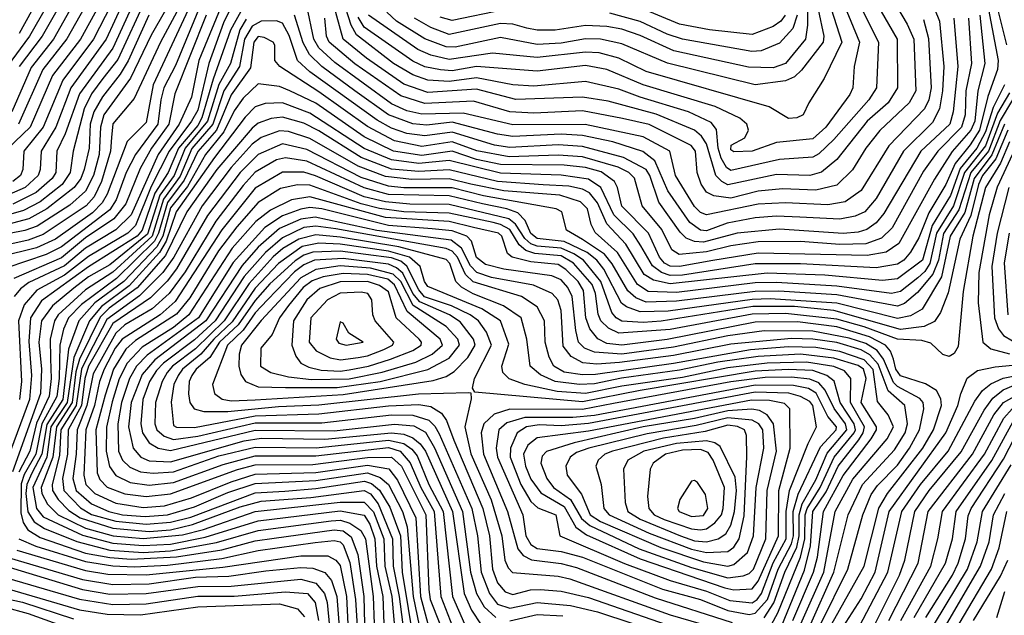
# Model space of a CAD drawing. Extents: x 501367 to 657802, y 482273 to 547541.
# Tile 311 of 656: x 591038 to 594287, y 507643 to 509610. Entities that reach past the tile are written whole.
import ezdxf

# ---------------------------------------------------------------- set-up
doc = ezdxf.new("R2010")
doc.units = 0

msp = doc.modelspace()

# ---------------------------------------------------------------- linework, layer by layer
at = {"layer": '0CON20XD'}
for points in [[(594075.1, 510535.1), (594086.8, 510465), (594149.7, 510375), (594179.8, 510309.8), (594216.2, 510115), (594269.7, 510025), (594283.6, 509985), (594289.1, 509915), (594284.2, 509865.8), (594273.7, 509816.3), (594242.9, 509735), (594295, 509527.1)], [(591146, 509764), (591036, 509564)], [(591566, 509725), (591471.6, 509558.4), (591403.5, 509416.5), (591315.7, 509295), (591304.1, 509255), (591299.5, 509165), (591281.2, 509095), (591255, 509043.5), (591202.5, 508997.5), (591095, 508928.3), (591055, 508913.2), (590947.1, 508892.9)], [(591603.4, 509725), (591502.7, 509535), (591415, 509349.2), (591345, 509265.3), (591340, 509220.1), (591336.8, 509175), (591307.2, 509075), (591282.9, 509025), (591257.1, 508995), (591115, 508900.5), (591065, 508881.8), (590961.4, 508858.6)], [(591339.5, 509730.5), (591238, 509545), (591145.6, 509425), (591072.4, 509255), (590971.1, 509158.9)], [(591405.9, 509725), (591323.4, 509545), (591205.8, 509384.2), (591157.3, 509255), (591108.5, 509175), (591105.4, 509115), (591098.9, 509095), (591055.8, 509055), (590985, 509025.1)], [(591177.2, 509745), (591069.4, 509555), (590996.1, 509455)], [(591815, 509723.7), (591733.2, 509575), (591676.4, 509413.6), (591638.8, 509285), (591625, 509260.2), (591561.3, 509185), (591527.5, 509105), (591483.4, 509036.6), (591442.1, 508915), (591425, 508894.8), (591265, 508793.8), (591109.3, 508680.7), (591072.7, 508625), (591067.2, 508547.2), (591076.4, 508435), (591070.2, 508355), (590999, 508165)], [(591377.7, 509735), (591281.3, 509545), (591180.3, 509409.7), (591115.3, 509254.7), (591051.7, 509175), (591047.9, 509115), (591040.2, 509095), (591015, 509075.4)], [(591436, 509716), (591345, 509515.2), (591234.7, 509365), (591187.7, 509232.3), (591159.9, 509175), (591156.4, 509105), (591144.6, 509085), (591091.5, 509038.5), (591015, 509000.2)], [(591293.4, 509725), (591193.4, 509546.6), (591114.2, 509445.7), (591034, 509265)], [(591213.9, 509736.1), (591111.6, 509555), (591035.9, 509455)], [(593638.4, 509735), (593637.9, 509592.1), (593631.2, 509545), (593565, 509464.5), (593525, 509451.2), (593442.7, 509452.7), (593196.7, 509506.7), (593085, 509557), (593025, 509577.9), (592975, 509587.4), (592905, 509590.2), (592805.4, 509575.3), (592745, 509575.1), (592711.8, 509581.8), (592665, 509594.4), (592625, 509596.9), (592455, 509560.4), (592395, 509584.4), (592340.6, 509615)], [(591242.4, 509712.4), (591148.7, 509545), (591075, 509451.9), (591011.5, 509305)], [(591715, 509683.5), (591629.2, 509475), (591605, 509354.1), (591564.4, 509265), (591494.1, 509165), (591405.2, 508964.8), (591355, 508916.1), (591255, 508855.3), (591185, 508797), (591068.2, 508741.8), (591039.7, 508720.3), (591019, 508695)], [(593913.7, 509685), (593966.6, 509595), (593988.4, 509545), (593995.5, 509375), (593973.8, 509335), (593876.5, 509243.5), (593830.8, 509185), (593786.7, 509113.4), (593735, 509063), (593665, 509046.8), (593555, 509050.6), (593475, 509043.8), (593385, 509020.3), (593328.5, 509028.5), (593305, 509040), (593286.4, 509066.4), (593273.2, 509105), (593268.2, 509175), (593254.2, 509194.2), (593115, 509263.8), (593027, 509283), (592895, 509308.4), (592735, 509300.9), (592655.1, 509305.1), (592535, 509340.5), (592375, 509332.8), (592295, 509357.7), (592144, 509464), (592059.1, 509535), (592050.4, 509555), (592045.1, 509615)], [(591601.4, 509658.6), (591477.8, 509395), (591455, 509270.6), (591392.6, 509207.4), (591326, 509034), (591309.4, 509005), (591278, 508972), (591155.2, 508885), (591093.4, 508856.6), (590973.5, 508826.5)], [(591455, 509682), (591361.3, 509478.7), (591312.3, 509415), (591274.8, 509365.2), (591250.3, 509315), (591214.3, 509175), (591204.2, 509105), (591178.1, 509065), (591105, 509008.4), (591050.2, 508979.8), (590985, 508960.7)], [(591632.9, 509655), (591551.8, 509458.2), (591513.3, 509385), (591503.4, 509345), (591493.1, 509265), (591419.9, 509165), (591388.7, 509105), (591356.1, 509015), (591335, 508982), (591175, 508859.7), (591125, 508834), (590995, 508790.4)], [(591745, 509672.3), (591710.6, 509599.4), (591662, 509465), (591625, 509311), (591605, 509274.1), (591531, 509175), (591471.3, 509058.7), (591419.7, 508930.3), (591394.9, 508905), (591265, 508827.5), (591185, 508766), (591093.7, 508716.3), (591051.9, 508668.1), (591033.5, 508615), (591043, 508415), (591036.6, 508355)], [(594020.3, 509610.3), (594037.5, 509547.5), (594045.5, 509385), (594037.9, 509345), (594023.7, 509315), (593906.6, 509193.4), (593815, 509045.7), (593761.7, 509008.3), (593705, 508998.6), (593565, 509004.4), (593475, 509000), (593305, 508965.7), (593285, 508973.3), (593265, 508993.1), (593202.1, 509095), (593183.9, 509175), (593095, 509223.2), (592904, 509264), (592665, 509262.3), (592501.5, 509301.5), (592365, 509298.2), (592315, 509309.2), (592265, 509331.4), (592077.8, 509467.8), (592025, 509517.1), (592007.9, 509545), (591985.6, 509655)], [(593864.3, 509665), (593933.3, 509545), (593935.2, 509385), (593903.8, 509335), (593835.2, 509275), (593735, 509148), (593684, 509106), (593645, 509095.4), (593535, 509098.2), (593375, 509063.8), (593354.7, 509074.8), (593335.4, 509095.4), (593305, 509199.3), (593288.4, 509225), (593265, 509244.8), (593137.9, 509297.9), (592979.8, 509340.2), (592895, 509354.1), (592675, 509346.3), (592545, 509379.9), (592385, 509369.3), (592305, 509396.5), (592182.1, 509482.1), (592105.4, 509545), (592072, 509665)], [(593811.9, 509655), (593872.2, 509535), (593865.5, 509385), (593840.7, 509345), (593725, 509214.5), (593675, 509167.1), (593655, 509155.8), (593545, 509147.9), (593385, 509111.6), (593371, 509121), (593352.8, 509152.8), (593343.4, 509185), (593337.3, 509247.3), (593320.4, 509270.4), (593245.3, 509305.3), (593085, 509353.4), (593015, 509380.6), (592905, 509405.4), (592735, 509390.5), (592665, 509394.9), (592545, 509417.3), (592455, 509405.6), (592385, 509409.6), (592335, 509427.1), (592271, 509465), (592149.2, 509559.2), (592131.2, 509591.2), (592104.8, 509674.8)], [(593759.6, 509655), (593809.7, 509535), (593792, 509455), (593787.2, 509385), (593777.6, 509362.4), (593698, 509255), (593655, 509216.7), (593535.8, 509204.2), (593455, 509175.2), (593395, 509173), (593385, 509179.5), (593385.5, 509195), (593430.8, 509219.2), (593442.9, 509245), (593437.3, 509265), (593414, 509284), (593333.4, 509323.4), (593095, 509394.2), (592975, 509445.1), (592905, 509458), (592745, 509439.4), (592545.5, 509455.5), (592465, 509440.5), (592426.2, 509443.8), (592375, 509454), (592335, 509472.6), (592175, 509584.6), (592155, 509618.4)], [(591464.1, 509625), (591395.9, 509474.1), (591369.4, 509429.4), (591310.3, 509355), (591282.7, 509305), (591270.5, 509265), (591266.8, 509185), (591250.7, 509115), (591238.8, 509085), (591217, 509055), (591127.4, 508985), (591067.8, 508952.2), (590997, 508933)], [(591652.5, 509625), (591550, 509365), (591529.5, 509265), (591472.3, 509185), (591435, 509117.7), (591388, 509002), (591348.4, 508951.6), (591255, 508889.2), (591175, 508823.6), (591018.4, 508755)], [(594207, 509625), (594223.5, 509465), (594199.6, 509375), (594190.2, 509275), (594177.2, 509245), (594115.8, 509174.2), (594056.8, 509083.2), (593939.8, 508870.2), (593897.5, 508842.4), (593835, 508830.7), (593475, 508838.4), (593325.5, 508814.5), (593215, 508794.3), (593185, 508795.7), (593165.5, 508805.5), (593149.3, 508825), (593113.1, 508905), (593025, 508993.8), (593010.7, 509055), (593000.3, 509075), (592956.8, 509106.8), (592905, 509121.8), (592835, 509128.8), (592625, 509131.1), (592545, 509147.6), (592465, 509175.2), (592365, 509161.6), (592271.2, 509175), (592175, 509223.3), (592015, 509333.6), (591929.2, 509375), (591895, 509389.1), (591825, 509398.1), (591775, 509350.2), (591745, 509308.8), (591710.9, 509239.1), (591650.3, 509165), (591590.9, 509059.1), (591535, 508987.8), (591509.5, 508895), (591490, 508860), (591381, 508745), (591285.8, 508674.2), (591232.4, 508615), (591198.3, 508521.7), (591179.5, 508355), (591127.2, 508272.8), (591111, 508175), (591077.6, 508112.4), (591061.2, 508075), (591057.5, 508045), (591064.4, 507984.4), (591085, 507951.8), (591119, 507929), (591226.2, 507886.2), (591335, 507857.8), (591445, 507850.3), (591535, 507855.4), (591687.3, 507882.7), (591825, 507922.8), (592065.1, 507955.1), (592096.5, 507956.5), (592127.1, 507947.1), (592163, 507923), (592178.9, 507895), (592204.4, 507705), (592207, 507615)], [(594235, 509642.8), (594266.9, 509475), (594265.3, 509445), (594233.5, 509356.5), (594205.7, 509245), (594175, 509196.1), (594124.9, 509135.1), (594093.9, 509065), (594038.4, 508971.6), (594005, 508889.5), (593978.2, 508841.8), (593955.8, 508815), (593935, 508801.9), (593865, 508790.6), (593615, 508803.3), (593465, 508803.1), (593225, 508766.5), (593185, 508765.4), (593155.8, 508775), (593126.6, 508796.6), (593087.7, 508862.3), (593062.2, 508902.2), (592998.7, 508965), (592955.8, 509055.8), (592915, 509083), (592825, 509096.2), (592625, 509102.5), (592455, 509144.9), (592355, 509134.7), (592265, 509146.6), (592175, 509183.8), (591995, 509300.6), (591905, 509335.1), (591847.3, 509332.7), (591815, 509321.7), (591781.9, 509288.1), (591680.1, 509155), (591553.6, 508975), (591521.3, 508878.7), (591499.3, 508840.7), (591398.8, 508731.2), (591307.2, 508662.8), (591267.8, 508615), (591215.9, 508494.1), (591194.3, 508345), (591140.8, 508265), (591126.8, 508165), (591081, 508065), (591092.8, 507995), (591115, 507967.7), (591245, 507907.1), (591345, 507880.9), (591445, 507873), (591535, 507878), (591649.6, 507900.4), (591825, 507955.2), (592095, 507987.6), (592175, 507973.7), (592193.2, 507943.2), (592209.8, 507895), (592215.3, 507805), (592236.2, 507705), (592239, 507615)], [(594057.4, 509645), (594073.1, 509605), (594088.1, 509455), (594083.9, 509375), (594073.4, 509315), (594049.9, 509270.1), (593954.6, 509175), (593865, 509019.5), (593827.3, 508975), (593795, 508960.4), (593745, 508950.4), (593612.6, 508957.4), (593535, 508960.6), (593465, 508955.8), (593372.6, 508937.4), (593305, 508912.3), (593285, 508914.1), (593249.7, 508939.7), (593177.3, 509045), (593133.8, 509143.8), (593094.4, 509174.4), (592995, 509205.9), (592895, 509227.5), (592825, 509231.2), (592665, 509224), (592615, 509231.1), (592465, 509271.1), (592381.2, 509261.2), (592335, 509265.5), (592255, 509295.5), (592143.3, 509375), (592034.9, 509454.9), (591994.4, 509494.4), (591972.8, 509532.8), (591944.7, 509624.7)], [(593716, 509646), (593751.2, 509535), (593692.4, 509415), (593642, 509335), (593624, 509295), (593602.5, 509285), (593575, 509283.6), (593511.5, 509321.5), (593105, 509438.9), (593015, 509482.5), (592949.7, 509499.7), (592905, 509502), (592745, 509485.1), (592598.6, 509498.6), (592455, 509477.8), (592395, 509492.4), (592351.4, 509511.4), (592188.8, 509625)], [(593673.5, 509643.5), (593691.8, 509555), (593690, 509535), (593617.5, 509442.5), (593595, 509421.3), (593565, 509407.4), (593465, 509394.9), (593176, 509466), (593025, 509530.1), (592955, 509544.9), (592905, 509546.2), (592825, 509532.6), (592745, 509528.2), (592625, 509550.8), (592475, 509519.2), (592445, 509520), (592375, 509545.9), (592281.6, 509605), (592248.8, 509635)], [(592635, 509642.6), (592465, 509607.3), (592425, 509618.5)], [(593603.6, 509625), (593589.4, 509580.6), (593545, 509532.5), (593485, 509506.7), (593454.2, 509504.2), (593225.7, 509545.7), (593175, 509561.4), (593085, 509604), (592985, 509631.6)], [(593564.3, 509625), (593549.3, 509605), (593525, 509587.3), (593455, 509561.1), (593314.3, 509575.7), (593215, 509594.7), (593085, 509649.3)], [(591785, 509610.9), (591763.8, 509576.2), (591733.5, 509465), (591694.5, 509395.5), (591657.4, 509275), (591584.2, 509185), (591547.1, 509095), (591500.1, 509029.9), (591459, 508901), (591335, 508800.2), (591265, 508760), (591216.5, 508723.5), (591145.4, 508665), (591109.4, 508615), (591101.1, 508545), (591109.8, 508455), (591106.3, 508375), (591013.6, 508116.4)], [(594120.9, 509615), (594134, 509455), (594118.9, 509305), (594107.3, 509265), (594011.4, 509175), (593890.2, 508969.8), (593865, 508939.1), (593833.3, 508916.8), (593805, 508907.9), (593755, 508903.9), (593545, 508917.5), (593405.8, 508904.2), (593295, 508874.6), (593265, 508876.9), (593237.7, 508887.7), (593217.5, 508907.5), (593147.4, 509007.4), (593117.8, 509095), (593105.6, 509115), (593030.5, 509155), (592895, 509191.2), (592815, 509196.6), (592655, 509188.1), (592605, 509195.7), (592465, 509238.5), (592375, 509225.8), (592315, 509234), (592265, 509250.9), (592217.9, 509277.9), (591995, 509437.5), (591954.5, 509474.5), (591927.5, 509557.5), (591905, 509597.7), (591885.7, 509605.7), (591835, 509605.1), (591805, 509588.1), (591779.6, 509545), (591763.2, 509455), (591711.6, 509375), (591675.1, 509265), (591606.2, 509183.8), (591567.2, 509092.8), (591512.6, 509017.4), (591475, 508895), (591345, 508775.7), (591255, 508717.8), (591164.8, 508635.2), (591152.2, 508615), (591137.9, 508555), (591139.2, 508490.8), (591141.9, 508425), (591135, 508366.8), (591092.9, 508277.1), (591071, 508185), (591035.2, 508115)], [(594169.1, 509615), (594178.9, 509465), (594160.9, 509375), (594158.7, 509295), (594146.1, 509255), (594067.6, 509175), (594021, 509109), (593917.8, 508922.2), (593881.6, 508888.4), (593829.9, 508869.9), (593745, 508867), (593615, 508877), (593475.5, 508875.5), (593385, 508862.7), (593305, 508843.5), (593214.1, 508834.1), (593189.5, 508849.5), (593156.8, 508916.8), (593092.5, 508995), (593066.6, 509086.6), (593048, 509105), (593012.7, 509122.7), (592895, 509156.8), (592815, 509162.7), (592653, 509157), (592546.5, 509176.5), (592465, 509206.7), (592365, 509191.2), (592275, 509209.4), (592185, 509257.1), (592025, 509371.6), (591895.8, 509455), (591879.5, 509475), (591879.5, 509525), (591874.5, 509535), (591845, 509551.1), (591825, 509554.2), (591810.4, 509535), (591799.6, 509450.4), (591735, 509361.4), (591687.1, 509245), (591625, 509174.7), (591580.7, 509079.3), (591525, 509005.6), (591496.1, 508905), (591482.2, 508877.8), (591357.6, 508755), (591241.3, 508668.7), (591199.1, 508625), (591182.5, 508587.5), (591169.9, 508535), (591168.2, 508425), (591160.4, 508365), (591111, 508275), (591090.7, 508175), (591052.6, 508107.4), (591042.9, 508077.1), (591040.8, 507980.8), (591049.4, 507949.4), (591064.5, 507924.5), (591105, 507899.1), (591255, 507848.2), (591335, 507833.2), (591405, 507828.4), (591555, 507835.6), (591705, 507858.4), (591815, 507888.1), (591877.8, 507897.8), (592075, 507925.4), (592105, 507921.9), (592131.9, 507901.9), (592153.8, 507843.8), (592173.6, 507705), (592175.7, 507615)], [(594288.6, 509395), (594250.2, 509319.8), (594225, 509239.1), (594196.8, 509185), (594141.8, 509118.2), (594109.5, 509029.5), (594049.8, 508930.2), (594016.9, 508815), (593935, 508754), (593885, 508747.9), (593695, 508766.3), (593505, 508772.3), (593185, 508737.4), (593129.2, 508749.2), (593098.6, 508768.6), (593037.9, 508867.8), (592975.6, 508935.6), (592944.9, 509005), (592917.9, 509037.9), (592895, 509050.4), (592849.8, 509059.8), (592764.8, 509064.8), (592615, 509075.5), (592455, 509114.2), (592355, 509108), (592265, 509116.4), (592165, 509154.2), (592025, 509242.7), (591975, 509267.4), (591905, 509288.2), (591867.1, 509282.9), (591825, 509267.4), (591805, 509251.6), (591688.1, 509115), (591589, 508975), (591519.3, 508830.7), (591425, 508724.4), (591333.3, 508656.7), (591303.3, 508626.8), (591235, 508488.9), (591223.1, 508446.9), (591210.7, 508345), (591158.6, 508265), (591146.7, 508165), (591108.3, 508065), (591110.5, 508045), (591129.3, 508009.3), (591164.6, 507975), (591255, 507930.3), (591345.6, 507905.6), (591445, 507896), (591575, 507908.2), (591643.9, 507926.1), (591815, 507985.7), (591905, 507994.9), (592095, 508016.5), (592175, 508016.3), (592204.9, 507984.9), (592239, 507895), (592242.9, 507805), (592265.6, 507705), (592282.5, 507515)], [(594305, 509368.6), (594265, 509301.2), (594225, 509193), (594156.4, 509105), (594120, 508995), (594063.8, 508905), (594041.2, 508805), (594025, 508778), (594002.4, 508757.6), (593945, 508712.3), (593915, 508705.3), (593735, 508730.1), (593535, 508741.8), (593465, 508740.3), (593205, 508709), (593112.1, 508712.1), (593076.6, 508735), (593010.7, 508840.7), (592936.8, 508906.8), (592923.6, 508933.6), (592911.6, 508985), (592888.5, 509008.5), (592820.5, 509030.5), (592635, 509044.4), (592526.6, 509066.6), (592455, 509084.3), (592331.5, 509081.5), (592245, 509091.8), (592155, 509125.7), (591995, 509217.1), (591925, 509239.9), (591895, 509242.8), (591835, 509221.1), (591805, 509198.6), (591735, 509121.4), (591639.3, 508995), (591546.1, 508825), (591510.5, 508775), (591432.8, 508697.2), (591325, 508619.2), (591265, 508503.4), (591241.5, 508455), (591224, 508335), (591173.7, 508255), (591169.3, 508170.7), (591144.2, 508074.2), (591145.7, 508055), (591164.6, 508024.6), (591199.3, 507989.3), (591237.6, 507965), (591345, 507930.6), (591465, 507919.9), (591535.4, 507925.4), (591607.9, 507942.2), (591765, 508001.1), (591835, 508019.7), (591998.4, 508031.6), (592174.9, 508054.9), (592195, 508043.4), (592220.7, 508010.7), (592267.9, 507895), (592270.3, 507805), (592290.4, 507705), (592311.6, 507535)], [(594315, 509345), (594273.8, 509276.2), (594234.9, 509175.1), (594176.7, 509105), (594137.8, 508982.2), (594086.4, 508903.6), (594070.3, 508815), (594051.1, 508768.9), (594001, 508709), (593957.6, 508672.4), (593935, 508663.8), (593735, 508700.8), (593543.6, 508713.6), (593465, 508712.4), (593205, 508680), (593105, 508676.3), (593070.8, 508690.8), (593044.3, 508714.3), (592993.3, 508803.3), (592967.8, 508835), (592895, 508883.8), (592841.9, 508915), (592826.7, 508975), (592808.6, 508985), (592568.3, 509028.3), (592465, 509054.2), (592305, 509054.8), (592255, 509060.4), (592165, 509088.5), (591985, 509181.2), (591905, 509200.1), (591825, 509164.1), (591764.7, 509105), (591657.1, 508962.9), (591555, 508786.7), (591524.3, 508745.7), (591468.9, 508691.1), (591345, 508606.1), (591264.6, 508465), (591252.5, 508425), (591241, 508335), (591198, 508255), (591194.8, 508175), (591178.3, 508095), (591183.6, 508055), (591237.9, 507997.9), (591275, 507976), (591355, 507953.2), (591455, 507944), (591535, 507949.9), (591602.8, 507967.2), (591815, 508047.3), (591912.3, 508052.3), (592015, 508060.9), (592175.9, 508085.9), (592198.3, 508078.2), (592225.6, 508055.6), (592259.3, 507999.3), (592294.1, 507905), (592299.8, 507785), (592339.1, 507545)], [(594287.7, 509265), (594246.7, 509163.3), (594187.6, 509085), (594156.7, 508973.3), (594109.2, 508895), (594079.8, 508760.2), (594016.3, 508653.7), (593977.8, 508632.2), (593935, 508622.6), (593735, 508673.7), (593515, 508688.3), (593455, 508686), (593177.5, 508647.5), (593085, 508645.3), (593040.9, 508660.9), (593023.5, 508673.5), (592965.4, 508785.4), (592942.1, 508815), (592911, 508841), (592835, 508877.3), (592745, 508887.5), (592725, 508903.2), (592706.4, 508946.4), (592681.7, 508971.7), (592645.2, 508985.2), (592565, 509001), (592455, 509027.7), (592255, 509032.5), (592174.2, 509054.2), (591985, 509142.8), (591915, 509153.3), (591885, 509147.3), (591815, 509106.6), (591775, 509062), (591685, 508944.3), (591583.3, 508776.7), (591530.7, 508705), (591474.3, 508655), (591385, 508602.3), (591355, 508574.5), (591280.1, 508440.1), (591259.4, 508335), (591226.8, 508255), (591223.9, 508175), (591212.8, 508095), (591224.1, 508055), (591275, 508011.1), (591331.7, 507985), (591376.4, 507975), (591451.5, 507968.5), (591525, 507974), (591615, 508000.9), (591725, 508048.2), (591815, 508078.2), (592015, 508087.9), (592185, 508113), (592227.5, 508097.5), (592255, 508074.6), (592301.3, 507985), (592316.4, 507935), (592335.8, 507705), (592369.5, 507545)], [(594299.3, 509245), (594259.6, 509150.4), (594215.9, 509095), (594202, 509065), (594176.7, 508963.3), (594140.1, 508885), (594102.5, 508707.5), (594077.2, 508642.8), (594056.7, 508613.4), (594023.2, 508596.8), (593945, 508586.5), (593725, 508648.8), (593595, 508662.5), (593457.6, 508662.4), (593155, 508614), (593095, 508609.2), (593025, 508614.5), (593006.2, 508625), (592992.2, 508642.2), (592955.2, 508745.2), (592898, 508815), (592866.8, 508836.8), (592825, 508855.1), (592745, 508861.8), (592725, 508869.6), (592705, 508886.7), (592674.5, 508934.5), (592651.8, 508951.8), (592455, 508999.6), (592325, 509000.4), (592245, 509007.7), (592175, 509025.1), (592014.3, 509094.3), (591975, 509105.7), (591905, 509106.3), (591815, 509052.9), (591704.8, 508915.2), (591550.5, 508679.5), (591501.5, 508635), (591375.5, 508554.5), (591352.5, 508525), (591316.2, 508455), (591301.1, 508415), (591284.4, 508335), (591255.5, 508255), (591248.9, 508105), (591255.6, 508075), (591285, 508045.3), (591355, 508013.1), (591445, 507998.9), (591515, 508004.6), (591605, 508030.6), (591735, 508083.8), (591815, 508109.1), (592014.6, 508114.6), (592185, 508139), (592256.3, 508126.3), (592285, 508089.5), (592345.4, 507965), (592360.6, 507705), (592403, 507545)], [(594305, 509206.1), (594274.4, 509135.6), (594225, 509056), (594183.3, 508895), (594151.8, 508711.8), (594135, 508530), (594122.4, 508507.6), (594105, 508497.1), (594085, 508503.8), (594045, 508541), (594015, 508550), (593935, 508554.1), (593825, 508595.1), (593735, 508620.9), (593565, 508639.2), (593455, 508637), (593185, 508586.9), (593015, 508574), (592980.8, 508590.8), (592955.7, 508615), (592947.1, 508637.1), (592938.5, 508705), (592927.2, 508735), (592865, 508805.1), (592825, 508830), (592737.6, 508837.6), (592707.9, 508847.9), (592686, 508866), (592655, 508916.3), (592625, 508933.7), (592600.2, 508940.2), (592455, 508971.2), (592305, 508974.9), (592225, 508985.7), (592165, 509001.1), (591995, 509062.8), (591955, 509063.8), (591898.2, 509051.8), (591825, 509005.4), (591754.6, 508925.4), (591694.2, 508845.8), (591598.9, 508691.1), (591555, 508637.4), (591419.9, 508550.1), (591388, 508522), (591346.7, 508455), (591319.9, 508370.1), (591288.5, 508255), (591293.1, 508113.1), (591301.5, 508091.5), (591325.9, 508065.9), (591385, 508044), (591455, 508035.3), (591535, 508043.5), (591756, 508124), (591815, 508139.9), (592005, 508141), (592185, 508164.3), (592265.2, 508165), (592297.2, 508135), (592378.3, 507975), (592387.6, 507727.6), (592392.6, 507695), (592424.7, 507615)], [(594315, 509165.8), (594263.5, 509056.5), (594237.1, 508965), (594203, 508775), (594201.6, 508675), (594216.9, 508545), (594242.4, 508522.4), (594305, 508506.7)], [(594302.7, 509055), (594263.5, 508905), (594246.4, 508795), (594255.1, 508625.1), (594268.4, 508588.4), (594285, 508566.4), (594315, 508549.2)], [(593718.4, 507615), (593824.8, 507804.8), (593873.1, 507996.9), (593901.8, 508045), (594018, 508195), (594053.7, 508255), (594079.7, 508335), (594077.9, 508357.9), (594063.3, 508385), (594027.1, 508407.1), (593945, 508433), (593929.4, 508455), (593921.2, 508488.8), (593911.5, 508515), (593895.1, 508535), (593842.4, 508562.4), (593735, 508594.8), (593605, 508611.5), (593465, 508610.7), (593175, 508553.8), (593025, 508534.3), (592975, 508540.2), (592945.5, 508555.5), (592919, 508589), (592906.5, 508625), (592898.9, 508715), (592881.1, 508745), (592840.6, 508785), (592815, 508801.2), (592725, 508809.7), (592663.3, 508825), (592647.7, 508837.7), (592629, 508895), (592617.4, 508905), (592535, 508923.6), (592455, 508942.8), (592245, 508956.8), (591995, 509024.5), (591935, 509014.2), (591865, 508980.9), (591816.5, 508943.5), (591738.7, 508855), (591596.2, 508635), (591545, 508593.5), (591442, 508528), (591392.1, 508475), (591366, 508424), (591342.7, 508347.3), (591324.3, 508264.3), (591323, 508185), (591334.4, 508134.4), (591355, 508103.9), (591401.8, 508081.8), (591465, 508072.9), (591545, 508081.2), (591708.8, 508141.2), (591815, 508169.8), (592015, 508168.9), (592255, 508196.8), (592293.3, 508185), (592326.4, 508146.4), (592361.2, 508065), (592405.4, 507985), (592427.8, 507705), (592465.6, 507605.6)], [(593679.8, 507610.2), (593770.7, 507795), (593820.8, 507975), (593848.4, 508041.6), (593868.4, 508071.6), (593935, 508138.6), (593974, 508195), (594008, 508255), (594021.9, 508325), (594019.4, 508345), (594008.4, 508358.4), (593935, 508398.4), (593921.6, 508411.6), (593888.5, 508488.5), (593867.5, 508517.5), (593830.3, 508540.3), (593775, 508558.2), (593655, 508581.5), (593495, 508582.6), (593375.4, 508565.5), (593195, 508527.8), (593025, 508505.5), (592935, 508511.7), (592901.9, 508525), (592882.4, 508545), (592873, 508583), (592861.6, 508695), (592846.9, 508725), (592825, 508750.9), (592793.6, 508763.6), (592635, 508786.1), (592575, 508801.7), (592545, 508824), (592528.6, 508878.6), (592513.9, 508895), (592465, 508912.4), (592398.9, 508918.9), (592255, 508930.5), (592035, 508984.6), (591995, 508988.9), (591965, 508984.2), (591905, 508961.7), (591847.1, 508922.9), (591742.2, 508807.8), (591627.3, 508625), (591458.1, 508501.9), (591422.8, 508465), (591399.5, 508425), (591373.6, 508345), (591361, 508275), (591364.2, 508184.2), (591377.2, 508155), (591401.5, 508131.5), (591436.6, 508116.6), (591477.8, 508112.2), (591545, 508116.3), (591695, 508169.8), (591815, 508198.1), (592016.1, 508196.1), (592255, 508221.2), (592305, 508209.7), (592331.7, 508191.7), (592349.2, 508169.2), (592388.3, 508075), (592434.8, 507985), (592466.5, 507705), (592505.6, 507615)], [(593644.2, 507605), (593724.6, 507785), (593771.6, 507975), (593819.3, 508075), (593925, 508188.6), (593960.7, 508245), (593967.8, 508275), (593958.7, 508335), (593904.1, 508384.1), (593871.5, 508471.5), (593843.2, 508503.2), (593815, 508519.1), (593735, 508543.1), (593655.4, 508554.6), (593585, 508556.9), (593385, 508538.1), (593195, 508501.1), (593017.2, 508477.2), (592942, 508472), (592896.7, 508476.7), (592857.8, 508497.8), (592831, 508531), (592825, 508649.4), (592813.3, 508685), (592795.5, 508705.5), (592733.2, 508733.2), (592595, 508758.4), (592546.3, 508775), (592525, 508797.2), (592495.3, 508855.3), (592461.8, 508881.8), (592216.1, 508913.9), (592012.8, 508957.2), (591965, 508951.4), (591895, 508919.7), (591825, 508858.6), (591771.6, 508798.4), (591651.6, 508615), (591484, 508486), (591442.1, 508437.9), (591405.8, 508345), (591397.1, 508265), (591412.2, 508195), (591437.5, 508165), (591465, 508153), (591535, 508150), (591778.4, 508218.4), (591835, 508227.2), (592044.2, 508224.2), (592265, 508245.8), (592305, 508240.7), (592335, 508229.2), (592359.3, 508209.3), (592376.7, 508185), (592465.6, 507985), (592505.1, 507715), (592529.3, 507659.3), (592561, 507611)], [(593616, 507614), (593691.2, 507785), (593729.5, 507985), (593787.6, 508092.4), (593900.3, 508225), (593921.3, 508265), (593904.2, 508304.2), (593868.6, 508348.6), (593855, 508454.4), (593825, 508486.5), (593745, 508514.3), (593665, 508527.5), (593575, 508529.7), (593449.9, 508519.9), (593195, 508474.4), (592938, 508438), (592895, 508436.5), (592835, 508446), (592800.5, 508465), (592784.9, 508494.9), (592771.6, 508545), (592769.2, 508615), (592745, 508661.4), (592693.9, 508695), (592534.1, 508744.1), (592508.7, 508768.7), (592482.4, 508825), (592465, 508845.6), (592445, 508854.3), (592081.3, 508918.7), (592015, 508927.8), (591975, 508923.4), (591905, 508889.6), (591848.9, 508841.1), (591778.6, 508761.4), (591683, 508615), (591615, 508552), (591512.6, 508475), (591489.1, 508450.9), (591466.5, 508415), (591443.8, 508355), (591437.4, 508275), (591443.2, 508245), (591465, 508212.6), (591494.6, 508195), (591535, 508187.1), (591815, 508253.7), (592075, 508251.8), (592275, 508273.8), (592338.1, 508268.1), (592377.1, 508247.2), (592406.2, 508196.2), (592499.2, 507985), (592525.1, 507785), (592545.2, 507715.2), (592571.1, 507671.1), (592608.8, 507635)], [(594303.1, 508905), (594287.1, 508807.1), (594299.6, 508635)], [(593589.6, 507625), (593657.9, 507785), (593670.5, 507835), (593690.4, 507985), (593755, 508104.3), (593847.8, 508225), (593865.7, 508255), (593865.7, 508265), (593815.5, 508345), (593831.8, 508425), (593822.4, 508455), (593805, 508468), (593725, 508491.9), (593615, 508504.8), (593475, 508497.8), (593341.7, 508478.3), (593215, 508451.8), (593024.4, 508425.6), (592935, 508407), (592885, 508404.8), (592804.7, 508415), (592756.3, 508436.3), (592721.9, 508465), (592711.5, 508555), (592693.1, 508625), (592634.9, 508664.9), (592534.7, 508704.7), (592496.1, 508726.1), (592477.3, 508745), (592457.6, 508805), (592445, 508818), (592289.2, 508859.1), (592095, 508891.2), (592015, 508899.2), (591958.5, 508885), (591905.8, 508854.2), (591873.8, 508826.2), (591795, 508738.9), (591712.8, 508615), (591617.5, 508522.5), (591542, 508465), (591524.3, 508445), (591507.3, 508415), (591486.2, 508345), (591484.1, 508275), (591490.3, 508255), (591514.2, 508234.2), (591545, 508223.7), (591625, 508233.8), (591815, 508278.4), (592035, 508278.7), (592265, 508304.8), (592335, 508304), (592387.6, 508287.6), (592407.8, 508267.8), (592422.2, 508242.2), (592529.8, 507995), (592548.9, 507905), (592560.4, 507785), (592587.9, 507715), (592615, 507680), (592655, 507665.9), (592745, 507685.1), (592855.1, 507675.1), (592945, 507654.1), (593175, 507578.7)], [(593523.4, 507536.6), (593628, 507792), (593647.7, 507872.3), (593655.6, 507985), (593699.1, 508050.9), (593738.8, 508135), (593807.4, 508222.6), (593821.8, 508245), (593826, 508265), (593779.5, 508345), (593780.9, 508425), (593759.9, 508449.9), (593724.8, 508464.8), (593635, 508479.1), (593505, 508475.9), (593375, 508460.1), (593225, 508428.5), (593025, 508399.9), (592905, 508375.4), (592811.5, 508381.5), (592705, 508405.1), (592653.2, 508423.2), (592632.4, 508445), (592629.4, 508465), (592652, 508538), (592624, 508615), (592563, 508655), (592385, 508728.1), (592374, 508745), (592359.6, 508795), (592324.6, 508825), (592255, 508845.4), (592095, 508868), (592025, 508871.8), (591970, 508860.1), (591891.8, 508805), (591815, 508723.3), (591738.5, 508611.5), (591678, 508555), (591635.2, 508504.8), (591575, 508455.7), (591560.1, 508435), (591546.5, 508405), (591537, 508347), (591545, 508269.1), (591555, 508263.9), (591615, 508263.4), (591815, 508301.8), (592025, 508307.9), (592255, 508334.8), (592355, 508339), (592395, 508332.4), (592430, 508310), (592446.5, 508286.5), (592471, 508221), (592565.8, 507995.8), (592588.4, 507905), (592597.6, 507795), (592615, 507749.5), (592640.1, 507720.1), (592665, 507711), (592723.6, 507726.4), (592755, 507727.9), (592825, 507722.3), (592915, 507701.9), (593175, 507611)], [(593504.5, 507585.5), (593539.5, 507650.5), (593614.8, 507835.2), (593629.2, 507895), (593630.6, 507975), (593636.3, 507995), (593680, 508065), (593725.5, 508164.5), (593791.9, 508245), (593796.3, 508255), (593792.4, 508275), (593746.1, 508345), (593726.1, 508416.1), (593701.9, 508435), (593655, 508450.7), (593575, 508454.8), (593465, 508448.5), (593085.4, 508384.6), (592895, 508347.5), (592539.3, 508379.3), (592532.5, 508392.5), (592538.4, 508425), (592594.9, 508535), (592578.1, 508578.1), (592551.9, 508615), (592524.5, 508635), (592463.1, 508665), (592374.1, 508694.1), (592355, 508717.4), (592315.7, 508795.7), (592295, 508811.7), (592265, 508822.8), (592095, 508845.1), (592005, 508842.2), (591975, 508832.5), (591946.3, 508813.7), (591863.2, 508736.8), (591815, 508682.7), (591758.5, 508601.5), (591697.3, 508545), (591665.5, 508494.5), (591620.3, 508455), (591605.9, 508435), (591597.3, 508415), (591594.4, 508374.4), (591598.9, 508345), (591613.1, 508325), (591645.3, 508315.3), (591725, 508315.4), (591891.8, 508331.8), (592025, 508337.5), (592354.3, 508374.3), (592518.6, 508378.6), (592527, 508377), (592528.1, 508358.1), (592506.8, 508265), (592526.2, 508176.2), (592593.8, 508023.8), (592628.4, 507905), (592638.4, 507825), (592649.4, 507799.4), (592663.8, 507783.8), (592815, 507772.3), (592853.1, 507763.1), (593185, 507644.7), (593354.8, 507594.8)], [(591735, 508350.9), (591815, 508354.6), (592105, 508371.6), (592402.2, 508417.8), (592445, 508431.5), (592471.7, 508448.3), (592516.2, 508493.8), (592540.4, 508535), (592535.7, 508555), (592491.6, 508611.6), (592455.9, 508635), (592358.1, 508678.1), (592335.6, 508705), (592302.3, 508772.3), (592280.7, 508790.7), (592255, 508802), (592105, 508821.1), (592011.1, 508815), (591975, 508799.9), (591945, 508776.5), (591855.3, 508685), (591815, 508641.1), (591775.5, 508584.5), (591723.1, 508535), (591673.4, 508405), (591680.4, 508375), (591706, 508356), (591735, 508350.9)], [(591914.6, 508394.6), (592085, 508394.8), (592226.8, 508415), (592385, 508454.1), (592455, 508491.9), (592489.2, 508535), (592483.8, 508555), (592445, 508596.3), (592336.2, 508666.2), (592295, 508745), (592269.8, 508769.8), (592195, 508788.7), (592095, 508796.7), (592015, 508785.1), (591965, 508757.1), (591835, 508616.6), (591769.9, 508535), (591761.4, 508505), (591760.6, 508465), (591767.8, 508437.8), (591783.3, 508415), (591825, 508396.7), (591914.6, 508394.6)], [(592001.2, 508421.2), (592125, 508423.8), (592234.2, 508445.8), (592345, 508479.1), (592398.8, 508505), (592432.9, 508535), (592425.5, 508555), (592316.5, 508646.5), (592275, 508733.7), (592252.5, 508752.5), (592185, 508767.9), (592105, 508771.6), (592039.1, 508760.9), (592003, 508747), (591973.6, 508725), (591925, 508666), (591894.9, 508625), (591870.4, 508569.6), (591833.4, 508525), (591832.7, 508465), (591866.5, 508445), (591925, 508430.2), (592001.2, 508421.2)], [(592095, 508448.9), (592125, 508453.2), (592188.4, 508465), (592261.9, 508488.1), (592335, 508517), (592362.4, 508535), (592364, 508545), (592355.6, 508555), (592279.7, 508625), (592255, 508711.4), (592225, 508731.4), (592185, 508745.1), (592095.6, 508744.4), (592028.5, 508721.5), (591985, 508684.8), (591940.9, 508615), (591936.3, 508535), (591948.8, 508498.8), (591965.7, 508475.7), (591991.8, 508461.8), (592032.4, 508452.4), (592095, 508448.9)], [(592096.9, 508486.9), (592155, 508494.3), (592185, 508499.2), (592239.9, 508520.1), (592268.1, 508535), (592272.9, 508545), (592210.4, 508615), (592203.3, 508635), (592200, 508685), (592186.7, 508705), (592165, 508710), (592095, 508706.8), (592053.5, 508685), (591998.8, 508625), (591993.1, 508545), (592016.5, 508516.5), (592062.6, 508492.6), (592096.9, 508486.9)], [(592115, 508534.9), (592170.8, 508545), (592124.1, 508574.1), (592105, 508607.5), (592095, 508612), (592081.8, 508555), (592091.2, 508541.2), (592115, 508534.9)], [(593775, 507541.5), (593903.4, 507785), (593949, 507985), (594011.2, 508075), (594102.6, 508185), (594190.2, 508349.8), (594215.2, 508384.8), (594243.2, 508406.8), (594284.2, 508425.8), (594400.9, 508449.1)], [(594144.4, 508374.4), (594165, 508425.5), (594199.3, 508450.7), (594257.1, 508462.9), (594385, 508475.7)], [(593495, 507634.4), (593526.5, 507683.5), (593563.3, 507785), (593602.5, 507867.5), (593610.3, 507905), (593610, 507975), (593619.7, 508010.3), (593665, 508089.7), (593702.2, 508177.7), (593767.6, 508255), (593763.3, 508275), (593725.4, 508325.3), (593696.4, 508386.4), (593675, 508410.1), (593645, 508422.4), (593585, 508429.4), (593497.8, 508427.8), (593385, 508413.6), (592997.9, 508342.1), (592895, 508322), (592655, 508322.9), (592603.4, 508306.6), (592569.5, 508275), (592561.1, 508245), (592568.1, 508175), (592647.5, 507985), (592682, 507862), (592699.8, 507839.8), (592726.3, 507826.3), (592825, 507814.1), (592875, 507800.6), (593135, 507700.3), (593388.7, 507618.7)], [(593445, 507645.3), (593465, 507649.2), (593505.3, 507695), (593540.9, 507795), (593585, 507878.5), (593591.3, 507905), (593590.8, 507985), (593607, 508043), (593680.6, 508199.4), (593732.6, 508255), (593733.8, 508265), (593705, 508299), (593666.4, 508376.4), (593641.4, 508391.4), (593592.1, 508402.1), (593465, 508402.3), (592935, 508302.9), (592863.6, 508296.4), (592704.4, 508295.6), (592645, 508278.1), (592618.5, 508255), (592610.2, 508195), (592614.3, 508165), (592698.1, 507975), (592707.6, 507905), (592725, 507876), (592745, 507863.6), (592825, 507853.1), (592895, 507834.7), (593159.2, 507729.2), (593284.7, 507695), (593375, 507658.5), (593445, 507645.3)], [(593851.6, 507595), (593941.7, 507775), (593958.9, 507825), (593992.2, 507985), (594039.8, 508055), (594145, 508182.7), (594220.4, 508319.6), (594249.8, 508360.2), (594283.2, 508386.8), (594318.1, 508401.9)], [(593455, 507683.6), (593471.9, 507695), (593485.7, 507715), (593524.5, 507815.5), (593567.2, 507895), (593567.4, 507985), (593578.8, 508055), (593639.9, 508210.1), (593667.9, 508265), (593655.9, 508335), (593645, 508348.8), (593615.2, 508365.2), (593575.8, 508375.8), (593465, 508379.3), (592915, 508276.2), (592825, 508268.4), (592752.1, 508272.1), (592710, 508265), (592679.1, 508245), (592657.5, 508195), (592656.8, 508165), (592691.4, 508075), (592725, 508018.6), (592747.7, 507997.7), (592807.1, 507975), (592820.8, 507905), (593034.2, 507814.2), (593185, 507757.5), (593305, 507722), (593382, 507692), (593455, 507683.6)], [(593395, 507727.2), (593455, 507729.6), (593475, 507755.8), (593541.7, 507905), (593543.2, 508055), (593580.6, 508195), (593579.7, 508325), (593561.7, 508341.7), (593512.3, 508352.3), (593453.5, 508353.5), (592915, 508251.1), (592745, 508228.7), (592714.9, 508205.1), (592700.5, 508175), (592707.3, 508135), (592725, 508092.6), (592757.3, 508047.3), (592835, 508002), (592873.5, 507933.5), (592907.9, 507907.9), (593085, 507828.7), (593365, 507733), (593395, 507727.2)], [(593755.4, 507605), (593815, 507697.3), (593861.4, 507785), (593907.8, 507985), (594094.7, 508245), (594133.8, 508335), (594144.4, 508374.4)], [(593906.7, 507625), (594003.5, 507815), (594036.1, 507985), (594182, 508175), (594253.1, 508305), (594284.4, 508345), (594345, 508379.8)], [(593375, 507766), (593425, 507773), (593445, 507780.6), (593459.2, 507795), (593500.6, 507895), (593504.2, 508055), (593535.3, 508185), (593525.1, 508275.1), (593505, 508304.5), (593479.1, 508319.1), (593453.6, 508323.6), (593375, 508317.9), (593265, 508292.7), (593095, 508264.6), (592867.7, 508212.3), (592776.3, 508183.7), (592761.6, 508168.4), (592758.1, 508145), (592777.9, 508095), (592799.5, 508065), (592855.1, 508025), (592892, 507962), (592918.9, 507938.9), (593082.4, 507862.4), (593255, 507800.3), (593375, 507766)], [(593946.4, 507625), (594044.7, 507805), (594068.4, 507895), (594083.2, 507985), (594221.7, 508175), (594285.9, 508294.1), (594312.9, 508325)], [(593375, 507805.3), (593395, 507810.4), (593439.4, 507850.6), (593459.7, 507905), (593468.5, 508065), (593494.2, 508195), (593490.3, 508255), (593477.2, 508275), (593455, 508287.4), (593375, 508294.8), (593270.5, 508269.5), (593108.4, 508241.6), (592915.6, 508194.4), (592875, 508179.9), (592854.8, 508165), (592839.8, 508135), (592844.2, 508105), (592892.4, 508042.4), (592920.2, 507975), (592955, 507952.8), (593153.6, 507866.4), (593295, 507819), (593375, 507805.3)], [(593305, 507850.5), (593375, 507853.3), (593395, 507868.2), (593412.3, 507895), (593428.7, 507971.3), (593437.4, 508167.4), (593436.5, 508236.5), (593429.7, 508255), (593406.5, 508266.5), (593375, 508271.1), (593300.5, 508249.5), (593162.7, 508227.3), (592994.7, 508185), (592969.2, 508175), (592946.8, 508155), (592939.7, 508135), (592957.2, 508075), (592965.2, 507995), (592983.3, 507975), (593115, 507913.8), (593255, 507860.7), (593305, 507850.5)], [(593989.9, 507635), (594092.9, 507815), (594116, 507895), (594128.7, 507985), (594246, 508154), (594317, 508283)], [(594028.6, 507635), (594116.3, 507775), (594135, 507814.8), (594159.3, 507895), (594168.5, 507971.5), (594177.9, 507995), (594285, 508157.9), (594339.7, 508265)], [(593305, 507884.9), (593342.8, 507895), (593368.8, 507911.2), (593385, 507940.3), (593396.9, 507985), (593403.8, 508055), (593399.3, 508099.3), (593349.7, 508199.7), (593331.8, 508211.8), (593305, 508218.5), (593205, 508210.4), (593097.6, 508185), (593045.2, 508155), (593030.4, 508125), (593035.9, 508015), (593044.5, 507985), (593085, 507960.2), (593218.3, 507905), (593265, 507889.1), (593305, 507884.9)], [(593285, 507924.7), (593305, 507927.8), (593332.2, 507947.8), (593353.7, 507975), (593359.3, 507995), (593363.9, 508065), (593326.2, 508155), (593310, 508180), (593285, 508190), (593225, 508188), (593168.9, 508175), (593128.8, 508145), (593118.3, 508125), (593109.8, 508035), (593113.6, 507995), (593132, 507975), (593165, 507959.6), (593255, 507928.6), (593285, 507924.7)], [(594057.5, 507615), (594165.5, 507795), (594197.5, 507885), (594215.1, 507985), (594310.1, 508139.9)], [(593255, 507968.8), (593295, 507972.6), (593308.5, 507995), (593301.2, 508041.2), (593275, 508080.8), (593265, 508088), (593255, 508086.2), (593216.4, 508025), (593208.9, 507995), (593214.6, 507985), (593255, 507968.8)], [(594098.2, 507615), (594209.2, 507805), (594236.9, 507885), (594251.9, 507975), (594288.9, 508045)], [(594138.8, 507615), (594245.4, 507794.7), (594270.5, 507865), (594295.3, 507985)], [(591035.2, 507895), (591091.1, 507871.1), (591255, 507820.2), (591345, 507805.6), (591415, 507802.9), (591525, 507808.3), (591705, 507830.6), (591825, 507856.8), (592013, 507883), (592075, 507890.1), (592095, 507885.4), (592105, 507875.9), (592126.8, 507816.8), (592145.8, 507695), (592155.6, 507535)], [(591002.3, 507832.3), (591245, 507761.1), (591345, 507744.8), (591465, 507746.9), (591618.3, 507768.3), (591727.8, 507772.2), (591849.5, 507789.5), (591965, 507801), (592005, 507798.9), (592044.2, 507784.2), (592067.2, 507757.2), (592084.7, 507705), (592092.4, 507605)], [(591028.3, 507858.3), (591255, 507790.5), (591328.3, 507778.3), (591455, 507776.5), (591708.2, 507801.8), (591965, 507839.2), (592055, 507838.7), (592080.5, 507825), (592095, 507806.8), (592116.4, 507705), (592124.3, 507545)], [(590965, 507813), (591245, 507727.6), (591335, 507712.8), (591455, 507714.4), (591625, 507738), (591735, 507738.6), (591965, 507761.8), (592015, 507748.9), (592043.4, 507715), (592052.2, 507685), (592059.8, 507605)], [(594185.7, 507625), (594275, 507772), (594299.3, 507825)], [(590975, 507772), (591235, 507696.1), (591345, 507678.6), (591455, 507680.7), (591625, 507706.1), (591745, 507705.6), (591915, 507720.5), (591987, 507715), (592012.5, 507685), (592023.9, 507625)], [(590945.9, 507745.9), (591235, 507661.2), (591326.2, 507646.2), (591436.2, 507643.8), (591625, 507671.2), (591895, 507681.1), (591954.3, 507664.3), (591977.3, 507637.3)], [(590898.3, 507718.3), (591046.3, 507686.3), (591215, 507630.7)], [(594262.4, 507635), (594288.7, 507721.3)], [(590985, 507670.5), (591065, 507648.8), (591175, 507608.7)], [(592655, 507623.9), (592745, 507645.3), (592830.8, 507640.8)]]:
    msp.add_lwpolyline(points, dxfattribs=at)

doc.saveas('drawing.dxf')
